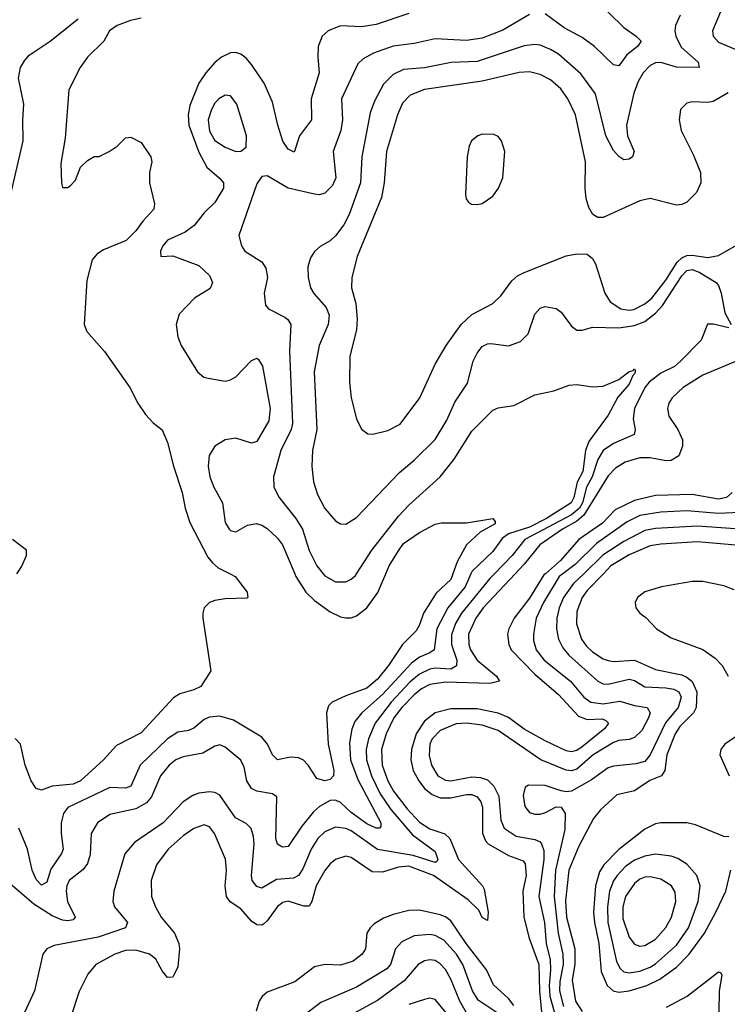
# Model space of a CAD drawing. Header units: inches. Extents: x 1649636 to 1815363, y 506543 to 641975.
# Tile 359 of 656: x 1705887 to 1708584, y 618358 to 622112. Entities that reach past the tile are written whole.
import ezdxf

# ---------------------------------------------------------------- set-up
doc = ezdxf.new("R2010")
doc.units = ezdxf.units.IN
doc.header["$MEASUREMENT"] = 0
doc.layers.add('B7601', color=7, linetype='Continuous')
doc.layers.add('B7602', color=7, linetype='Continuous')

msp = doc.modelspace()

# ---------------------------------------------------------------- linework, layer by layer
at = {"layer": 'B7601', "color": 5}
for points, elevation in [([(1707606.6, 620000), (1707584.5, 619950), (1707518.4, 619870), (1707476.6, 619790), (1707465.9, 619710), (1707450, 619697.9), (1707410, 619681.7), (1707380.4, 619659.6), (1707270, 619539.8), (1707190.6, 619470), (1707163.9, 619436.1), (1707152.8, 619407.2), (1707144.2, 619355.8), (1707147.4, 619290), (1707176, 619216), (1707263.3, 619050), (1707263.4, 619036.6), (1707258, 619030), (1707246, 619030), (1707210, 619046.3), (1707150.3, 619090), (1707110, 619128), (1707090, 619136.1), (1707070, 619134.9), (1707030, 619113.1), (1707007.2, 619092.8), (1706962.5, 619037.5), (1706910, 618960.3), (1706890, 618958), (1706881.7, 618961.7), (1706869.1, 618969.1), (1706862.5, 618990), (1706866.4, 619150), (1706850, 619161.4), (1706790.9, 619170.9), (1706770, 619180.7), (1706752.9, 619210), (1706742.6, 619262.6), (1706730, 619289.7), (1706670, 619338.5), (1706650, 619347.1), (1706630, 619343.1), (1706584.3, 619315.7), (1706510, 619301.7), (1706482, 619290), (1706457.1, 619270), (1706423.9, 619230), (1706388.9, 619150), (1706370, 619126.2), (1706330, 619103.7), (1706230, 619081.8), (1706183.6, 619050), (1706159.3, 619010), (1706155.4, 618930), (1706144.9, 618895.1), (1706128.1, 618871.9), (1706075.9, 618830), (1706066.5, 618810), (1706063.8, 618790), (1706069.6, 618750), (1706097.7, 618690), (1706090, 618680.8), (1706070, 618676.9), (1706050, 618679.5), (1706010, 618696.3), (1705940.6, 618740.6), (1705850, 618818.3)], 440), ([(1706688.6, 620000), (1706708.4, 619990), (1706753.4, 619930), (1706756.3, 619910), (1706752.7, 619907.3), (1706670, 619904.1), (1706630, 619897.7), (1706610, 619889.8), (1706590.1, 619869.9), (1706584.5, 619850), (1706585.3, 619830), (1706615.6, 619630), (1706577.6, 619570), (1706550, 619557.2), (1706497.3, 619542.7), (1706473, 619527), (1706350, 619394), (1706255.2, 619344.8), (1706206.6, 619290), (1706118.4, 619210), (1706090, 619197.5), (1706010, 619189.5), (1705970, 619174.2), (1705950, 619181.2), (1705930, 619210.4), (1705907.5, 619270), (1705889.6, 619349.6), (1705870, 619372.1)], 380), ([(1707537.7, 620000), (1707530, 619978.5), (1707474.4, 619925.6), (1707425.6, 619850), (1707410, 619805.1), (1707397.3, 619782.7), (1707345.5, 619730), (1707291.9, 619650), (1707250, 619597.8), (1707210, 619563.1), (1707130, 619534.4), (1707078.3, 619510), (1707063.7, 619496.3), (1707056.6, 619470), (1707062.7, 619350), (1707083.6, 619250), (1707082.6, 619230), (1707070, 619216), (1707050, 619210.6), (1707018.7, 619218.7), (1706986.3, 619270), (1706968.7, 619288.7), (1706950, 619298.3), (1706918.8, 619301.2), (1706869.9, 619289.9), (1706850, 619309.7), (1706831.9, 619350), (1706810, 619377.3), (1706701.7, 619441.7), (1706650, 619456.8), (1706610, 619453.3), (1706590, 619444), (1706550, 619410.8), (1706530, 619402.6), (1706490, 619396.5), (1706450, 619369.9), (1706346.3, 619270), (1706310, 619189.9), (1706290, 619182.3), (1706230, 619185.3), (1706070, 619108.6), (1706053.7, 619086.3), (1706044.6, 619050), (1706044.3, 619010), (1706051.9, 618950), (1706046.7, 618933.3), (1706005.8, 618874.2), (1705990, 618824.4), (1705970, 618812.1), (1705950, 618833.6), (1705934.4, 618870), (1705916.3, 618950), (1705884, 619030)], 420), ([(1707696, 620000), (1707678.3, 619981.7), (1707570.7, 619850), (1707547.3, 619810), (1707532.6, 619767.4), (1707532.8, 619730), (1707553.2, 619670), (1707551.7, 619648.3), (1707530, 619636), (1707470, 619639.8), (1707450, 619636.5), (1707410, 619617.2), (1707373.6, 619586.4), (1707302.7, 619510), (1707241.5, 619430), (1707215.9, 619370), (1707207.5, 619330), (1707208.6, 619290), (1707227.8, 619230), (1707261.1, 619161.1), (1707301.7, 619101.7), (1707384.2, 619004.2), (1707470, 618940.9), (1707480.8, 618910), (1707477, 618903), (1707470, 618899.6), (1707385.9, 618925.9), (1707250, 618949), (1707150, 619019.5), (1707130, 619028.5), (1707090, 619033.2), (1707050, 619016.5), (1707022.7, 618990), (1706998.2, 618950), (1706965.7, 618874.3), (1706950, 618849.3), (1706930, 618839.9), (1706865.6, 618834.4), (1706810, 618801.4), (1706790, 618806.9), (1706773.4, 618830), (1706770.5, 618850), (1706780.3, 618970), (1706778.1, 618998.1), (1706768.9, 619028.9), (1706750, 619048.2), (1706708.8, 619068.8), (1706650, 619155.8), (1706630, 619165.5), (1706610, 619168.1), (1706570, 619163), (1706546.1, 619153.9), (1706510, 619129.9), (1706433, 619050), (1706324.2, 618975.8), (1706287.9, 618932.1), (1706245.9, 618790), (1706241.4, 618750), (1706248.5, 618730), (1706297.4, 618670), (1706290.2, 618650), (1706185.9, 618614.1), (1706018, 618582), (1705990.2, 618569.8), (1705974.9, 618550), (1705943.5, 618410), (1705897.1, 618310)], 460), ([(1707775.4, 620000), (1707653.3, 619870), (1707625.1, 619830), (1707597.2, 619770), (1707598, 619730), (1707605.2, 619710), (1707630.1, 619670), (1707704.5, 619610), (1707715.5, 619590), (1707679.1, 619580.9), (1707510, 619586.9), (1707450, 619578.1), (1707418.5, 619561.5), (1707390, 619537.7), (1707343.3, 619490), (1707313.3, 619450), (1707283.5, 619390), (1707266.1, 619330), (1707268.4, 619270), (1707289.5, 619210), (1707311.6, 619171.6), (1707363.2, 619103.2), (1707410, 619052.7), (1707450, 619026.8), (1707507.7, 619007.7), (1707525.8, 618990), (1707559.6, 618910), (1707650.6, 618810.6), (1707657.1, 618797.1), (1707672.8, 618710), (1707670, 618677.6), (1707650, 618689), (1707636.9, 618716.9), (1707596.7, 618756.7), (1707464.5, 618850), (1707370, 618884.5), (1707330, 618881.8), (1707270, 618861.9), (1707230, 618864), (1707150, 618918.7), (1707130, 618923.6), (1707090, 618910.6), (1707070, 618894.3), (1707050, 618869.1), (1707017, 618810), (1707000.3, 618750), (1706990, 618733), (1706970, 618732.3), (1706910, 618751.9), (1706890, 618746.8), (1706869.2, 618730.8), (1706830, 618676.8), (1706815.7, 618664.3), (1706810, 618660.2), (1706790, 618661.6), (1706770, 618675.6), (1706730, 618722), (1706688.8, 618748.8), (1706674.5, 618770), (1706669.4, 618809.4), (1706674.8, 618870), (1706671.5, 618911.5), (1706629.9, 619010), (1706610, 619035.4), (1706590, 619042.2), (1706550, 619028.4), (1706510, 619000.5), (1706452.8, 618950), (1706408.2, 618890), (1706388.2, 618830), (1706389.4, 618770), (1706404.2, 618730), (1706426.5, 618690), (1706476.8, 618630), (1706493.5, 618590), (1706495.8, 618570), (1706490, 618501.2), (1706473.5, 618466.5), (1706470, 618462), (1706450, 618461.1), (1706430, 618485.4), (1706405.3, 618530), (1706381, 618550), (1706330, 618564.4), (1706290, 618563), (1706249.1, 618550), (1706177.6, 618510), (1706147.1, 618472.9), (1706113.4, 618406.6), (1706082, 618310)], 480), ([(1706935, 620000), (1706939.1, 619990), (1706977.9, 619930), (1707010, 619898.1), (1707070, 619855.3), (1707110, 619835.5), (1707130, 619831.4), (1707150, 619832.1), (1707170, 619839.2), (1707210.3, 619869.7), (1707251.7, 619928.3), (1707282.4, 620000)], 420), ([(1707043.8, 620000), (1707050, 619992.5), (1707090, 619969.5), (1707130, 619969.4), (1707150, 619978.9), (1707166.4, 619993.6), (1707170.6, 620000)], 440), ([(1707890.4, 620000), (1707884.8, 619995.2), (1707830, 619906.7), (1707771.5, 619830), (1707750.6, 619790), (1707746.3, 619770), (1707750.5, 619730), (1707760.3, 619710), (1707850, 619617.2), (1707940, 619540), (1708017.1, 619457.1), (1708050, 619443.9), (1708107.1, 619447.1), (1708120.8, 619440.8), (1708130.7, 619430), (1708117.1, 619410), (1708030, 619339.6), (1708010, 619326.4), (1707990, 619321.2), (1707970, 619324.7), (1707890, 619362.3), (1707810, 619407.6), (1707750, 619451.4), (1707710, 619468.2), (1707630, 619484.8), (1707530, 619485.4), (1707470, 619469.2), (1707430, 619437.9), (1707398.1, 619390), (1707380.2, 619330), (1707377.7, 619290), (1707386.8, 619250), (1707408.4, 619210), (1707430, 619181.1), (1707458.5, 619158.5), (1707490, 619145.2), (1707530, 619145.4), (1707590, 619158.3), (1707610, 619157.9), (1707630, 619149.6), (1707644.7, 619130), (1707651, 619110), (1707651.3, 619011.3), (1707661.9, 618981.9), (1707672.1, 618970), (1707750, 618926), (1707805.2, 618905.2), (1707813.7, 618893.7), (1707817.7, 618850), (1707804.5, 618790), (1707808.7, 618690), (1707828.2, 618610), (1707865.6, 618510), (1707867.9, 618407.9), (1707875.3, 618330)], 520), ([(1707956.6, 620000), (1707943.2, 619990), (1707882.6, 619890), (1707855.7, 619830), (1707844.7, 619770), (1707845.6, 619745.6), (1707855.5, 619710), (1707885.2, 619670), (1707986.3, 619590), (1708037.3, 619530), (1708063.8, 619510), (1708110, 619503.5), (1708174, 619514), (1708230, 619497.7), (1708278.9, 619490), (1708290.1, 619470.1), (1708282.8, 619450), (1708257.6, 619402.4), (1708230, 619375), (1708210, 619368.4), (1708170, 619364.6), (1708150, 619356.4), (1708072.4, 619310), (1708010, 619255.1), (1707990, 619248.7), (1707970, 619251), (1707872.5, 619290), (1707710, 619402.1), (1707650, 619423.1), (1707590, 619430.6), (1707550, 619427.3), (1707490, 619402.6), (1707458.8, 619370), (1707450, 619349.6), (1707447.4, 619307.4), (1707456.5, 619270), (1707481, 619230), (1707510, 619212.8), (1707530, 619210.5), (1707610, 619225.3), (1707643.5, 619223.5), (1707670, 619213.8), (1707694.3, 619190), (1707712.4, 619152.4), (1707720.9, 619060.9), (1707732.9, 619030), (1707779.2, 618999.2), (1707850, 618986.6), (1707870, 618977.7), (1707876.2, 618970), (1707884.3, 618944.3), (1707884.6, 618910), (1707865.6, 618770), (1707887.2, 618670), (1707893.1, 618590), (1707908.3, 618528.3), (1707909.8, 618490), (1707904.2, 618430), (1707907.7, 618390), (1707933.8, 618293.8)], 540), ([(1708036.8, 620000), (1707997.7, 619962.3), (1707959.6, 619910), (1707942.7, 619870), (1707933.8, 619830), (1707932.9, 619790), (1707940.8, 619750), (1707957.1, 619717.1), (1707979.3, 619690), (1708090, 619590.7), (1708110, 619580.8), (1708130, 619578.6), (1708210, 619598.5), (1708230, 619592.6), (1708270, 619568.5), (1708350, 619565.5), (1708380.1, 619560.1), (1708398.4, 619550), (1708407.4, 619530), (1708396.6, 619490), (1708348.2, 619431.8), (1708290, 619309), (1708270, 619284.5), (1708234.8, 619274.8), (1708150, 619265.9), (1708130, 619259.6), (1708066.2, 619213.8), (1707990, 619171.6), (1707970, 619168.5), (1707950, 619172), (1707890, 619193.1), (1707826.2, 619193.8), (1707813.9, 619186.1), (1707806.1, 619153.9), (1707812.2, 619112.2), (1707830.3, 619090), (1707850, 619082.7), (1707870, 619082.9), (1707890.8, 619089.3), (1707931.6, 619111.6), (1707950, 619110.3), (1707966.3, 619086.3), (1707965.1, 619025.1), (1707928.9, 618870), (1707924.3, 618770), (1707939.4, 618630), (1707956.8, 618550), (1707957.7, 618510), (1707945.4, 618445.4), (1707944.6, 618410), (1707959.4, 618350)], 560), ([(1708111.7, 620000), (1708050, 619935.5), (1708030.9, 619910), (1708010, 619856.3), (1708008.5, 619808.5), (1708028.4, 619750), (1708045.4, 619725.4), (1708070, 619701.6), (1708110, 619675.7), (1708130, 619668.7), (1708150, 619665.8), (1708230, 619670.4), (1708310, 619634.9), (1708410, 619614.6), (1708430, 619605.5), (1708449.4, 619589.4), (1708468.1, 619550), (1708465.4, 619490), (1708454.9, 619470), (1708403, 619417), (1708385.2, 619390), (1708352.7, 619310), (1708346.1, 619250), (1708333.1, 619230), (1708288.5, 619211.5), (1708230, 619172.6), (1708163, 619157), (1708100.5, 619099.5), (1708073.5, 619066.5), (1708018.3, 618961.7), (1707979.4, 618870), (1707966.9, 618753.1), (1707971.3, 618690), (1708002.7, 618570), (1708002.2, 618510), (1707992.8, 618450), (1708005.1, 618370), (1708030.5, 618330.5)], 580), ([(1708610, 619939.1), (1708570, 619954.1), (1708490, 619969.9), (1708449.6, 619970.4), (1708333.4, 619950), (1708270, 619931.2), (1708242, 619910), (1708232.4, 619890), (1708234.9, 619870), (1708250.3, 619850), (1708273.3, 619833.3), (1708314.4, 619790), (1708370, 619756), (1708490, 619711.7), (1708537.7, 619677.7), (1708564.7, 619650), (1708586.8, 619610)], 620), ([(1708633.1, 619390), (1708574.9, 619350), (1708559.1, 619330), (1708554.7, 619310), (1708591.3, 619230)], 620), ([(1708590, 618996.3), (1708570, 618998.3), (1708462.9, 619042.9), (1708430, 619050.6), (1708330.6, 619050.6), (1708310, 619046.4), (1708270, 619026.5), (1708170, 618948.2), (1708113.4, 618890), (1708097.1, 618862.9), (1708081.2, 618810), (1708074, 618710), (1708077, 618670), (1708094.6, 618590), (1708103.5, 618483.5), (1708125.9, 618430), (1708148.8, 618410), (1708170, 618404.5), (1708210, 618409.2), (1708277, 618430), (1708326.4, 618453.6), (1708390, 618500.1), (1708438.4, 618550), (1708497.1, 618630), (1708539.9, 618710), (1708578.2, 618790), (1708597.2, 618870)], 620), ([(1707770, 618353.7), (1707750, 618381), (1707692.5, 618432.5), (1707666.1, 618490), (1707588, 618590), (1707530, 618676.6), (1707510, 618691.6), (1707490, 618699.2), (1707410, 618717), (1707370, 618715.5), (1707310, 618701.4), (1707273.6, 618686.4), (1707236.6, 618663.4), (1707222, 618650), (1707210.2, 618630), (1707204.2, 618570), (1707192.5, 618550), (1707157.4, 618522.6), (1707110, 618508.2), (1707049.4, 618510.6), (1707010, 618501.2), (1706935.6, 618444.4), (1706830, 618404.2), (1706811.5, 618388.5), (1706799.7, 618370), (1706787.5, 618332.5)], 520), ([(1707718.5, 618318.5), (1707633.6, 618373.6), (1707612.5, 618410), (1707575.3, 618510), (1707551.7, 618550), (1707503.1, 618603.1), (1707470, 618620.8), (1707450, 618624.9), (1707390, 618619.1), (1707343.5, 618596.5), (1707319.2, 618570), (1707299.6, 618510), (1707285.8, 618494.2), (1707170, 618423.4), (1707034.4, 618365.6), (1706921.6, 618278.4)], 540), ([(1707590, 618326.4), (1707563.8, 618370), (1707530, 618454.2), (1707510, 618490.6), (1707490, 618512.9), (1707470, 618525), (1707450, 618528.1), (1707430, 618523.6), (1707405.8, 618510), (1707352.7, 618447.3), (1707250, 618372.7), (1707105.8, 618294.2)], 560), ([(1708352.4, 618347.6), (1708431.2, 618388.8), (1708550, 618482.2), (1708558.6, 618478.6), (1708562.8, 618470), (1708552.4, 618410), (1708551.7, 618330)], 580), ([(1707554.4, 618274.4), (1707470, 618376.8), (1707450, 618381.2), (1707430, 618376.2), (1707370, 618358.1)], 580)]:
    msp.add_lwpolyline(points, dxfattribs=dict(at, elevation=elevation))
for points, elevation in [([(1708310, 618931.3), (1708270, 618923.8), (1708230, 618908.4), (1708196, 618884), (1708164.2, 618850), (1708150, 618829.1), (1708134.8, 618790), (1708126.6, 618730), (1708128.8, 618670), (1708161.6, 618521.6), (1708175, 618495), (1708190, 618481.6), (1708210, 618478), (1708250, 618485.2), (1708290, 618500.2), (1708310, 618512.9), (1708390, 618583.4), (1708435.5, 618650), (1708473, 618750), (1708480.2, 618810), (1708468.1, 618850), (1708430, 618893.1), (1708394.8, 618914.8), (1708370, 618923.2)], 640), ([(1708290, 618844.7), (1708270, 618843.2), (1708250, 618835.1), (1708230, 618819), (1708196.3, 618770), (1708185.3, 618730), (1708185.9, 618685.9), (1708210, 618614.2), (1708230, 618587.1), (1708250, 618580.1), (1708270, 618583.1), (1708310, 618607.2), (1708350, 618651.8), (1708371.2, 618690), (1708387.5, 618750), (1708385.5, 618785.5), (1708370.6, 618810.6), (1708330, 618835.9)], 660)]:
    msp.add_lwpolyline(points, close=True, dxfattribs=dict(at, elevation=elevation))
at = {"layer": 'B7602', "color": 5}
for points, elevation in [([(1708590, 622750.3), (1708530, 622693.1), (1708455.1, 622650), (1708363.5, 622576.5), (1708340.8, 622550), (1708310.2, 622490), (1708302.7, 622450), (1708303.8, 622390), (1708313.2, 622350), (1708324.5, 622324.5), (1708335.3, 622310), (1708370.1, 622290.1), (1708410, 622280.5), (1708490, 622273.5), (1708510, 622264.2), (1708523.7, 622250), (1708546.5, 622210), (1708559.4, 622170), (1708557.2, 622142.8), (1708527.6, 622070), (1708529.3, 622050), (1708550, 622026.6), (1708632.1, 621992.1)], 480), ([(1708075.4, 622195.4), (1708190, 622082.9), (1708236.9, 622050), (1708255.5, 622030), (1708241.5, 622010), (1708201.1, 621978.9), (1708170, 621936.3), (1708150, 621940.5), (1708077, 622010), (1708030, 622045), (1707961.5, 622081.5), (1707890, 622134.7)], 440), ([(1705848.9, 621430), (1705899.5, 621650), (1705898.4, 621730), (1705903.1, 621790), (1705882.1, 621890), (1705889.8, 621930), (1705904.6, 621955.4), (1705923.3, 621976.7), (1706002.4, 622030), (1706110, 622115.3)], 380), ([(1706350, 622118.7), (1706309.3, 622109.3), (1706258.8, 622090), (1706228.5, 622070), (1706207, 622030), (1706145.7, 621970), (1706117.4, 621930), (1706074.6, 621845.4), (1706059.5, 621660.5), (1706043.7, 621563.7), (1706045.5, 621490), (1706050, 621472), (1706070, 621472), (1706080.4, 621479.6), (1706099, 621501), (1706118, 621550), (1706144.7, 621575.3), (1706170, 621591.3), (1706190, 621591.3), (1706228, 621610), (1706258, 621630), (1706290, 621662), (1706310, 621664.7), (1706350, 621644.7), (1706386.8, 621590), (1706390.6, 621570), (1706382, 621530), (1706381.6, 621490), (1706400.3, 621410), (1706398.3, 621390), (1706356, 621344), (1706330, 621307.1), (1706292.3, 621270), (1706205.7, 621234.3), (1706181.3, 621218.7), (1706162.9, 621197.1), (1706142.5, 621117.5), (1706132.6, 620950), (1706143.1, 620923.1), (1706210, 620847.4), (1706306, 620710), (1706337.3, 620650), (1706366.7, 620606.7), (1706395.3, 620575.3), (1706430, 620548.7), (1706450, 620500.3), (1706473, 620410), (1706506.4, 620310), (1706517.3, 620250), (1706534.8, 620194.8), (1706603.6, 620063.6), (1706621.1, 620041.1), (1706643.1, 620023.1), (1706688.6, 620000)], 380), ([(1707370, 622135.8), (1707245.8, 622094.2), (1707190, 622084.6), (1707110, 622088.6), (1707062.4, 622070), (1707040.2, 622050), (1707024.8, 622010), (1707022.6, 621970), (1707027.6, 621910), (1706998.2, 621810), (1706999.1, 621730), (1706952.7, 621670), (1706933.2, 621606.8), (1706910, 621618.7), (1706890, 621648.7), (1706870.4, 621710), (1706850, 621798.3), (1706818.2, 621870), (1706770, 621941.8), (1706750, 621966), (1706730, 621980.5), (1706710, 621986.9), (1706690, 621986), (1706655.4, 621970), (1706630, 621949.3), (1706596.1, 621910), (1706570.1, 621870), (1706535.2, 621784.8), (1706529, 621750), (1706531.4, 621710), (1706570, 621607.2), (1706600.1, 621550), (1706647.2, 621510), (1706664.1, 621490), (1706663.8, 621470), (1706630, 621414.9), (1706590, 621376.1), (1706551.7, 621328.3), (1706517.8, 621302.2), (1706450, 621271.8), (1706432.7, 621250), (1706424, 621230), (1706424.7, 621210), (1706470, 621211.5), (1706570, 621175), (1706610, 621137.2), (1706621.4, 621110), (1706612.4, 621087.6), (1706552.7, 621050), (1706494.6, 620990), (1706483.6, 620950), (1706490, 620902.8), (1706502.4, 620870), (1706564.7, 620770), (1706588.4, 620750), (1706605, 620745), (1706670, 620733.8), (1706690, 620738.9), (1706710, 620751.1), (1706770, 620813), (1706790, 620821.5), (1706796.8, 620816.8), (1706811.7, 620791.7), (1706841.6, 620630), (1706836.6, 620583.4), (1706790, 620504.7), (1706770, 620497.4), (1706710, 620517), (1706670, 620511), (1706630, 620486), (1706609.1, 620450.9), (1706605.5, 620410), (1706611.5, 620370), (1706626.3, 620330), (1706659.4, 620270), (1706670, 620195.5), (1706685.4, 620170), (1706690, 620164.7), (1706710, 620160.2), (1706755.3, 620184.7), (1706789.1, 620190.9), (1706810, 620185.1), (1706830, 620172.4), (1706870, 620135), (1706888.9, 620110), (1706935, 620000)], 420), ([(1707830, 622131.5), (1707727.9, 622072.1), (1707650, 622041.3), (1707590, 622033.5), (1707470, 622039.9), (1707390, 622021.2), (1707310, 622012), (1707235.4, 621984.6), (1707196.4, 621963.6), (1707175.7, 621944.3), (1707113.7, 621810), (1707117.7, 621730), (1707110.7, 621690), (1707082, 621610), (1707091.8, 621510), (1707079.4, 621480.6), (1707050, 621451.3), (1707030, 621444.3), (1707010, 621446.5), (1706910, 621469.8), (1706830, 621517.4), (1706810, 621514), (1706790, 621486), (1706722.6, 621290), (1706731.7, 621250), (1706745.3, 621230), (1706809.4, 621189.4), (1706825.2, 621165.2), (1706830.9, 621130), (1706818.9, 621070), (1706823.4, 621023.4), (1706835.5, 621010), (1706897.9, 620977.9), (1706909.1, 620969.1), (1706920.5, 620950), (1706915.7, 620850), (1706926.7, 620573.2), (1706921.1, 620550), (1706882.5, 620470), (1706854.6, 620370), (1706854.8, 620330), (1706875.3, 620290), (1706939.2, 620210), (1706964.3, 620170), (1706990, 620089), (1707019.2, 620030), (1707043.8, 620000)], 440), ([(1708404.6, 622130), (1708386.7, 622090), (1708383.5, 622070), (1708387.3, 622050), (1708407.9, 622007.9), (1708472.7, 621950), (1708476, 621930), (1708390, 621931.1), (1708330, 621949.3), (1708310, 621948.1), (1708290, 621937.5), (1708263.1, 621910), (1708243.8, 621876.2), (1708227.7, 621832.3), (1708199.9, 621710), (1708203.8, 621670), (1708228.7, 621610), (1708223, 621590), (1708210, 621580.5), (1708190, 621578), (1708170, 621591.1), (1708150, 621613.5), (1708121, 621670), (1708081.1, 621830), (1708025.4, 621905.4), (1707940.3, 621980.3), (1707910, 621999.3), (1707870, 622014.9), (1707850, 622017.4), (1707810, 622013.1), (1707630, 621952.9), (1707531.4, 621948.6), (1707430, 621928.8), (1707350, 621921.8), (1707310, 621904), (1707273.4, 621866.6), (1707238.9, 621801.1), (1707222.2, 621757.8), (1707190.5, 621590), (1707185.9, 621490), (1707142.7, 621370), (1707122, 621330), (1707090, 621288), (1707070, 621268.9), (1707032.4, 621247.6), (1707010.9, 621229.1), (1706995, 621205), (1706984.5, 621170), (1706985.8, 621130), (1706995.2, 621090), (1707008, 621068), (1707054.6, 621014.6), (1707065.8, 620985.7), (1707062.6, 620950), (1707028.4, 620870), (1707009.6, 620770), (1707019.1, 620550), (1707002.3, 620470), (1707000.1, 620410), (1707007.2, 620350), (1707021.8, 620301.8), (1707050, 620248.9), (1707090, 620201.1), (1707110, 620190.3), (1707130, 620188.9), (1707170, 620214), (1707334, 620386), (1707390, 620433.5), (1707470, 620512.1), (1707515.1, 620584.9), (1707545.8, 620654.2), (1707594, 620726), (1707615.5, 620810), (1707630, 620841.3), (1707650, 620866.2), (1707670, 620877.1), (1707682.5, 620877.5), (1707750, 620868.6), (1707795, 620885), (1707825.3, 620914.7), (1707849.9, 620990.1), (1707870, 621012.9), (1707890, 621018.5), (1707931.7, 621011.7), (1707950, 620997), (1707990, 620944.2), (1708010, 620929.1), (1708030, 620929.2), (1708070, 620939.6), (1708170, 620937.1), (1708230, 620946.2), (1708270, 620962.1), (1708310, 620992.9), (1708336.9, 621023.1), (1708410, 621135.7), (1708430, 621156.4), (1708450, 621159.9), (1708476.8, 621150), (1708541.7, 621110), (1708550, 621099.5), (1708560.7, 621070), (1708574.5, 620994.5), (1708599.1, 620950)], 460), ([(1708586.8, 621833.2), (1708530, 621800.7), (1708510, 621796.2), (1708450, 621799.1), (1708430, 621794.3), (1708404.9, 621770), (1708400.2, 621730), (1708408.1, 621690), (1708455.3, 621595.3), (1708481.2, 621530), (1708482.5, 621490), (1708466.7, 621453.3), (1708430, 621416.5), (1708410, 621407.7), (1708390, 621405.6), (1708290, 621430.8), (1708250, 621421.6), (1708110, 621358.8), (1708090, 621358), (1708071.5, 621370), (1708056.2, 621396.2), (1708046.3, 621430), (1708041.5, 621470), (1708043.4, 621570), (1708004.8, 621750), (1707975.7, 621810), (1707948.9, 621848.9), (1707910, 621883.2), (1707870, 621903.8), (1707830, 621913.4), (1707790, 621911.4), (1707650, 621878.4), (1707430, 621846.1), (1707375, 621825), (1707345.7, 621794.3), (1707326.2, 621750), (1707285.4, 621610), (1707275.8, 621490), (1707265.7, 621434.3), (1707172.4, 621210), (1707152.5, 621130), (1707150.9, 621090), (1707167.8, 621030), (1707173.4, 620970), (1707170.1, 620929.9), (1707145.5, 620830), (1707143.5, 620730), (1707150.2, 620670), (1707170, 620590.7), (1707190, 620550.6), (1707214, 620534), (1707232.5, 620532.5), (1707290, 620546.5), (1707337.3, 620570), (1707411.6, 620670), (1707470, 620798.7), (1707511.7, 620870), (1707569.8, 620950), (1707610, 620988.8), (1707690, 621030.2), (1707720, 621060), (1707762.9, 621117.1), (1707784.7, 621135.3), (1707810, 621148.4), (1707970, 621212), (1708010, 621220.2), (1708050, 621218), (1708070, 621201.6), (1708081.1, 621181.1), (1708117.4, 621070), (1708137.2, 621037.2), (1708177.7, 621010), (1708210, 621004.5), (1708227.8, 621007.8), (1708270, 621028.5), (1708296.1, 621050), (1708350, 621119.1), (1708392.5, 621187.5), (1708410, 621204.8), (1708430, 621213.3), (1708450, 621215.1), (1708510, 621205.3), (1708550, 621213), (1708636.6, 621263.4)], 480), ([(1708590, 620937.2), (1708530, 620951.6), (1708508.3, 620951.7), (1708484.2, 620890), (1708406, 620810), (1708382.8, 620790), (1708330, 620764.1), (1708286.4, 620730), (1708269.2, 620710), (1708230.6, 620630), (1708224.9, 620590), (1708232.1, 620550), (1708228.7, 620531.3), (1708150, 620496.4), (1708110, 620469.9), (1708090, 620435.8), (1708068.6, 620370), (1708046.9, 620330), (1708031.4, 620270), (1708020.9, 620250), (1707990, 620224.3), (1707812.4, 620130), (1707764, 620070), (1707696, 620000)], 460), ([(1708630, 620815.3), (1708490, 620757), (1708415.6, 620710), (1708373.2, 620670), (1708360.7, 620650), (1708355.2, 620630), (1708360.6, 620600.6), (1708395.1, 620550), (1708413.3, 620510), (1708413.1, 620486.9), (1708399.3, 620450), (1708370, 620432.1), (1708350, 620430.8), (1708290, 620442.5), (1708250, 620442.4), (1708194.7, 620425.3), (1708157.4, 620402.6), (1708130, 620373.5), (1708037, 620223), (1708010, 620200.1), (1707956.2, 620170), (1707869.2, 620110.8), (1707810, 620036.8), (1707775.4, 620000)], 480), ([(1707170.6, 620000), (1707229.2, 620090), (1707330, 620219.1), (1707370, 620260.9), (1707490, 620369.4), (1707542.7, 620437.3), (1707610, 620543.2), (1707690, 620623.7), (1707710, 620632.4), (1707770, 620642), (1707850, 620681.5), (1707922.8, 620697.2), (1707980.8, 620719.2), (1708010, 620721.3), (1708070, 620712.9), (1708110, 620715.6), (1708170, 620740.9), (1708210, 620771.5), (1708225.1, 620774.9), (1708230, 620780.7), (1708233.6, 620773.6), (1708230, 620762), (1708223.6, 620756.4), (1708210, 620722.9), (1708166.4, 620673.6), (1708130, 620605.1), (1708055.9, 620504.1), (1708043.3, 620470), (1708033, 620390), (1708011.5, 620348.5), (1707998.4, 620290), (1707988.7, 620270), (1707895.1, 620210), (1707830, 620177.7), (1707750, 620152.6), (1707726.2, 620133.8), (1707690, 620084.3), (1707611, 620010), (1707606.6, 620000)], 440), ([(1708601.7, 620310), (1708580.7, 620290), (1708550, 620284.9), (1708450, 620301.5), (1708310, 620298.6), (1708230, 620279.1), (1708156.1, 620243.9), (1708107.7, 620192.3), (1708018.5, 620130), (1707948.4, 620050), (1707890.4, 620000)], 520), ([(1708630, 620233.8), (1708550, 620229.2), (1708430, 620239.5), (1708330, 620235.1), (1708250, 620222.2), (1708202.6, 620197.4), (1708084.6, 620115.4), (1708004.4, 620035.6), (1707956.6, 620000)], 540), ([(1707282.4, 620000), (1707295.2, 620030), (1707330, 620087.8), (1707350, 620115.1), (1707410, 620157.8), (1707470, 620189.1), (1707494, 620194), (1707590, 620194.3), (1707690, 620210.3), (1707699, 620199), (1707699.5, 620190), (1707641.7, 620158.3), (1707590.1, 620109.9), (1707554.2, 620045.8), (1707537.7, 620000)], 420), ([(1708650, 620168.1), (1708470, 620181), (1708310, 620172.1), (1708270, 620164.8), (1708190, 620123.1), (1708109.7, 620070.3), (1708036.8, 620000)], 560), ([(1705876.5, 620000), (1705894.2, 620025.8), (1705912.6, 620070), (1705912.9, 620090), (1705859.5, 620130)], 380), ([(1708630, 620108.1), (1708470, 620121), (1708330, 620113), (1708290, 620106.2), (1708210, 620071.5), (1708140.3, 620030), (1708111.7, 620000)], 580)]:
    msp.add_lwpolyline(points, dxfattribs=dict(at, elevation=elevation))
for points, elevation in [([(1706670, 621824.2), (1706645.6, 621810), (1706630, 621793.6), (1706617.2, 621770), (1706605.4, 621730), (1706610, 621687.2), (1706630, 621651.3), (1706670, 621626.2), (1706710, 621610.4), (1706730, 621610.5), (1706750, 621626), (1706750.9, 621670), (1706715, 621790), (1706690, 621822.6)], 440), ([(1707650, 621675.5), (1707633.4, 621670), (1707608.9, 621650), (1707599.6, 621630), (1707592.9, 621590), (1707585.8, 621445.8), (1707589.1, 621429.1), (1707597.2, 621417.2), (1707609, 621409), (1707630, 621407.7), (1707650, 621411.3), (1707690, 621439), (1707711.7, 621470), (1707727.6, 621510), (1707735.6, 621610), (1707723, 621650), (1707710, 621667.3), (1707694.4, 621674.4)], 520)]:
    msp.add_lwpolyline(points, close=True, dxfattribs=dict(at, elevation=elevation))

doc.saveas('drawing.dxf')
